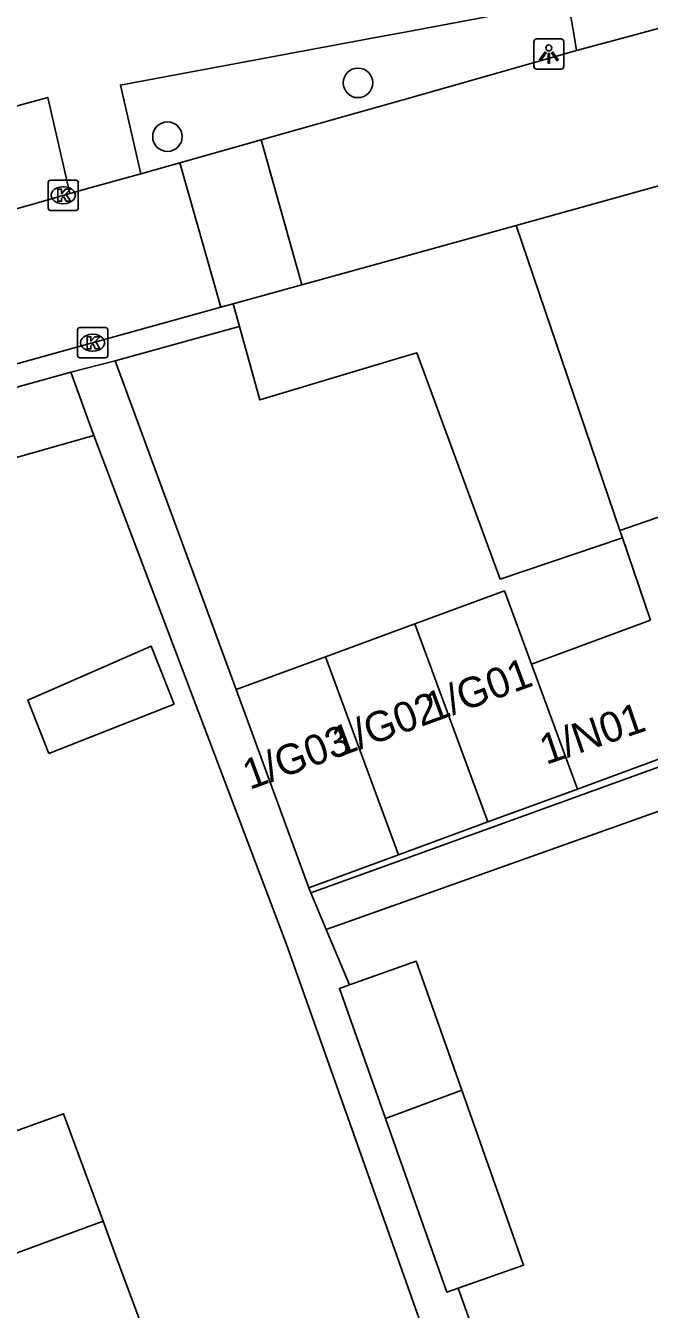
# Model space of a CAD drawing. Extents: x 159053 to 160041, y 380450 to 381422.
# Drawn here: x 159487.48 to 159508.17, y 380957.79 to 381000.34 of the extents above; entities that cross this region are included whole.
import ezdxf

# ---------------------------------------------------------------- set-up
doc = ezdxf.new("R2010")
doc.units = 0
for name, color, linetype in [('IMGEO_Boom', 7, 'Continuous'), ('IMGEO_Groenvoorziening', 7, 'Continuous'), ('IMGEO_Kolk', 7, 'Continuous'), ('IMGEO_Lichtpunt', 7, 'Continuous'), ('IMGEO_Pand', 7, 'Continuous'), ('IMGEO_Pand_nummerreeks', 7, 'Continuous'), ('IMGEO_Rijbaan_lokaal_open', 7, 'Continuous'), ('IMGEO_Voetpad_open', 7, 'Continuous')]:
    doc.layers.add(name, color=color, linetype=linetype)

msp = doc.modelspace()

# ---------------------------------------------------------------- linework, layer by layer
at = {"layer": 'IMGEO_Boom'}
for centre in [(159498.504, 380998.441), (159492.186, 380996.657)]:
    msp.add_circle(centre, 0.489, dxfattribs=at)
at = {"layer": 'IMGEO_Groenvoorziening'}
for points in [[(159507.194, 380983.605), (159503.747, 380993.717)], [(159489.748, 380986.752), (159474.953, 380982.556), (159472.753, 380982.013)], [(159511.343, 380985.036), (159507.194, 380983.605)], [(159507.194, 380983.605), (159507.276, 380983.365)]]:
    msp.add_lwpolyline(points, dxfattribs=at)
at = {"layer": 'IMGEO_Kolk'}
for p, q in [((159488.23, 380994.29), (159488.23, 380995.142)), ((159488.305, 380995.216), (159489.157, 380995.216)), ((159488.718, 380994.996), (159488.743, 380994.996)), ((159489.231, 380995.142), (159489.231, 380994.29)), ((159488.741, 380994.436), (159488.716, 380994.436)), ((159489.157, 380994.216), (159488.305, 380994.216)), ((159489.204, 380989.402), (159489.204, 380990.254)), ((159489.279, 380990.328), (159490.131, 380990.328)), ((159490.205, 380990.254), (159490.205, 380989.402)), ((159489.692, 380990.108), (159489.717, 380990.108)), ((159490.131, 380989.328), (159489.279, 380989.328)), ((159489.715, 380989.548), (159489.69, 380989.548))]:
    msp.add_line(p, q, dxfattribs=at)
for points in [[(159488.23, 380994.29), (159488.23, 380995.142)], [(159488.305, 380995.216), (159489.157, 380995.216)], [(159488.551, 380994.916), (159488.674, 380994.916), (159488.674, 380994.765), (159488.804, 380994.916), (159488.968, 380994.916), (159488.822, 380994.765), (159488.975, 380994.516), (159488.823, 380994.516), (159488.738, 380994.68), (159488.674, 380994.613), (159488.674, 380994.516), (159488.551, 380994.516), (159488.551, 380994.916)], [(159489.231, 380995.142), (159489.231, 380994.29)], [(159489.157, 380994.216), (159488.305, 380994.216)], [(159489.204, 380989.402), (159489.204, 380990.254)], [(159489.279, 380990.328), (159490.131, 380990.328)], [(159490.205, 380990.254), (159490.205, 380989.402)], [(159489.525, 380990.028), (159489.648, 380990.028), (159489.648, 380989.877), (159489.778, 380990.028), (159489.942, 380990.028), (159489.796, 380989.877), (159489.949, 380989.628), (159489.797, 380989.628), (159489.712, 380989.792), (159489.648, 380989.725), (159489.648, 380989.628), (159489.525, 380989.628), (159489.525, 380990.028)], [(159490.131, 380989.328), (159489.279, 380989.328)]]:
    msp.add_lwpolyline(points, dxfattribs=at)
for centre, start, end in [((159488.307, 380995.14), 91.552, 178.448), ((159488.307, 380995.14), 91.552, 178.448), ((159489.155, 380995.14), 1.552, 88.448), ((159489.155, 380995.14), 1.552, 88.448), ((159488.307, 380994.292), 181.552, 268.448), ((159488.307, 380994.292), 181.552, 268.448), ((159489.155, 380994.292), 271.552, 358.448), ((159489.155, 380994.292), 271.552, 358.448), ((159489.281, 380990.252), 91.552, 178.448), ((159489.281, 380990.252), 91.552, 178.448), ((159490.129, 380990.252), 1.552, 88.448), ((159490.129, 380990.252), 1.552, 88.448), ((159489.281, 380989.404), 181.552, 268.448), ((159489.281, 380989.404), 181.552, 268.448), ((159490.129, 380989.404), 271.552, 358.448), ((159490.129, 380989.404), 271.552, 358.448)]:
    msp.add_arc(centre, 0.0765, start, end, dxfattribs=at)
for centre, major_axis, ratio, start_param, end_param in [((159488.717, 380994.716), (-0.387, 0.002), 0.722429, 4.712389, 7.853982), ((159488.742, 380994.716), (-0.39, 0.002), 0.717154, 1.570796, 4.712389), ((159489.691, 380989.828), (-0.387, 0.002), 0.722429, 4.712389, 7.853982), ((159489.716, 380989.828), (-0.39, 0.002), 0.717154, 1.570796, 4.712389)]:
    msp.add_ellipse(centre, major_axis=major_axis, ratio=ratio, start_param=start_param, end_param=end_param, dxfattribs=at)
at = {"layer": 'IMGEO_Lichtpunt'}
for p, q in [((159504.337, 380999.802), (159504.337, 380998.995)), ((159504.337, 380999.802), (159504.337, 380998.995)), ((159505.239, 380999.897), (159504.431, 380999.897)), ((159505.239, 380999.897), (159504.431, 380999.897)), ((159505.333, 380998.995), (159505.333, 380999.802)), ((159505.333, 380998.995), (159505.333, 380999.802)), ((159504.431, 380998.901), (159505.239, 380998.901)), ((159504.431, 380998.901), (159505.239, 380998.901))]:
    msp.add_line(p, q, dxfattribs=at)
for points in [[(159504.711, 380999.466), (159504.75, 380999.438), (159504.562, 380999.176), (159504.524, 380999.203), (159504.711, 380999.466)], [(159504.813, 380999.418), (159504.86, 380999.418), (159504.86, 380999.096), (159504.813, 380999.096), (159504.813, 380999.418)], [(159504.923, 380999.438), (159504.961, 380999.465), (159505.148, 380999.203), (159505.109, 380999.175), (159504.923, 380999.438)]]:
    msp.add_lwpolyline(points, dxfattribs=at)
msp.add_circle((159504.836, 380999.6), 0.0994, dxfattribs=at)
for centre, start, end in [((159504.431, 380999.802), 90, 180), ((159504.431, 380999.802), 90, 180), ((159505.239, 380999.802), 0, 90), ((159505.239, 380999.802), 0, 90), ((159504.431, 380998.995), 180, 270), ((159504.431, 380998.995), 180, 270), ((159505.239, 380998.995), 270, 0), ((159505.239, 380998.995), 270, 360)]:
    msp.add_arc(centre, 0.0946, start, end, dxfattribs=at)
at = {"layer": 'IMGEO_Pand'}
for points in [[(159500.396, 380980.511), (159503.362, 380981.602), (159504.257, 380979.172)], [(159497.43, 380979.419), (159500.396, 380980.511)], [(159502.815, 380973.942), (159500.396, 380980.511)], [(159504.257, 380979.172), (159508.209, 380980.626)], [(159488.253, 380976.208), (159487.552, 380977.983), (159491.652, 380979.764), (159492.409, 380977.85), (159488.253, 380976.208)], [(159494.464, 380978.328), (159497.43, 380979.419)], [(159497.43, 380979.419), (159499.847, 380972.849)], [(159505.781, 380975.033), (159504.257, 380979.172)], [(159496.881, 380971.758), (159494.464, 380978.328)], [(159505.781, 380975.033), (159509.728, 380976.485)], [(159502.815, 380973.942), (159505.781, 380975.033)], [(159499.847, 380972.849), (159502.815, 380973.942)], [(159496.881, 380971.758), (159499.847, 380972.849)], [(159498.219, 380968.539), (159500.439, 380969.323), (159501.949, 380965.046)], [(159490.05, 380960.707), (159488.734, 380964.268), (159486.682, 380963.528), (159484.193, 380969.272)], [(159498.219, 380968.539), (159497.892, 380968.423), (159499.415, 380964.111)], [(159501.949, 380965.046), (159499.415, 380964.111)], [(159501.949, 380965.046), (159503.995, 380959.253), (159501.828, 380958.487)], [(159499.415, 380964.111), (159501.449, 380958.353), (159501.828, 380958.487)], [(159490.05, 380960.707), (159484.213, 380958.564)], [(159491.145, 380950.369), (159489.212, 380956.58), (159491.332, 380957.235), (159490.467, 380959.578), (159490.05, 380960.707)]]:
    msp.add_lwpolyline(points, dxfattribs=at)
at = {"layer": 'IMGEO_Rijbaan_lokaal_open'}
for points in [[(159505.757, 380999.512), (159507.56, 381000), (159510.493, 381000.794), (159515.537, 381002.185)], [(159495.295, 380996.554), (159500, 380997.877), (159505.757, 380999.512)], [(159492.6, 380995.796), (159495.295, 380996.554)], [(159495.295, 380996.554), (159496.648, 380991.749)], [(159515.081, 380996.86), (159510.54, 380995.6), (159503.747, 380993.717)], [(159491.304, 380995.431), (159492.6, 380995.796)], [(159493.954, 380991.002), (159492.6, 380995.796)], [(159488.955, 380994.777), (159489.661, 380994.969), (159491.304, 380995.431)], [(159467.388, 380988.905), (159471.019, 380989.869), (159483.308, 380993.183), (159487.919, 380994.479), (159488.955, 380994.777)], [(159503.747, 380993.717), (159500, 380992.678), (159496.648, 380991.749)], [(159496.648, 380991.749), (159494.365, 380991.116)], [(159494.365, 380991.116), (159493.954, 380991.002)], [(159466.947, 380983.513), (159493.954, 380991.002)]]:
    msp.add_lwpolyline(points, dxfattribs=at)
at = {"layer": 'IMGEO_Voetpad_open'}
for points in [[(159491.304, 380995.431), (159490.625, 380998.368), (159491.273, 380998.489), (159499.383, 381000), (159500, 381000.115), (159505.48, 381001.138), (159505.672, 381000), (159505.757, 380999.512)], [(159461.614, 380990.587), (159487.365, 380997.724), (159488.219, 380997.961), (159488.955, 380994.777)], [(159494.365, 380991.116), (159494.572, 380990.37)], [(159494.572, 380990.37), (159494.37, 380990.314), (159490.448, 380989.225)], [(159494.572, 380990.37), (159495.249, 380987.931), (159500, 380989.358), (159500.456, 380989.495), (159503.219, 380981.99), (159507.276, 380983.365)], [(159488.985, 380988.856), (159490.448, 380989.225)], [(159490.448, 380989.225), (159494.464, 380978.328)], [(159472.753, 380982.013), (159472.093, 380984.164), (159488.985, 380988.856)], [(159488.985, 380988.856), (159489.748, 380986.752)], [(159489.748, 380986.752), (159496.126, 380969.914), (159503.201, 380949.953)], [(159507.276, 380983.365), (159508.209, 380980.626)], [(159509.812, 380976.248), (159500, 380972.701), (159496.945, 380971.597)], [(159510.436, 380974.997), (159500, 380971.284), (159497.453, 380970.378)], [(159496.945, 380971.597), (159496.881, 380971.758)], [(159496.945, 380971.597), (159497.453, 380970.378)], [(159497.453, 380970.378), (159498.219, 380968.539)], [(159501.828, 380958.487), (159502.564, 380956.405)]]:
    msp.add_lwpolyline(points, dxfattribs=at)

# ---------------------------------------------------------------- texts
at = {"layer": 'IMGEO_Pand_nummerreeks'}
for s, rotation, p in [('1/G01', 20.2006, (159500.95, 380977.219)), ('1/G02', 20.201, (159497.874, 380976.088)), ('1/N01', 18.8861, (159504.744, 380975.831)), ('1/G03', 20.2014, (159494.914, 380974.999))]:
    msp.add_text(s, height=1, rotation=rotation, dxfattribs=at).set_placement(p)

doc.saveas('drawing.dxf')
